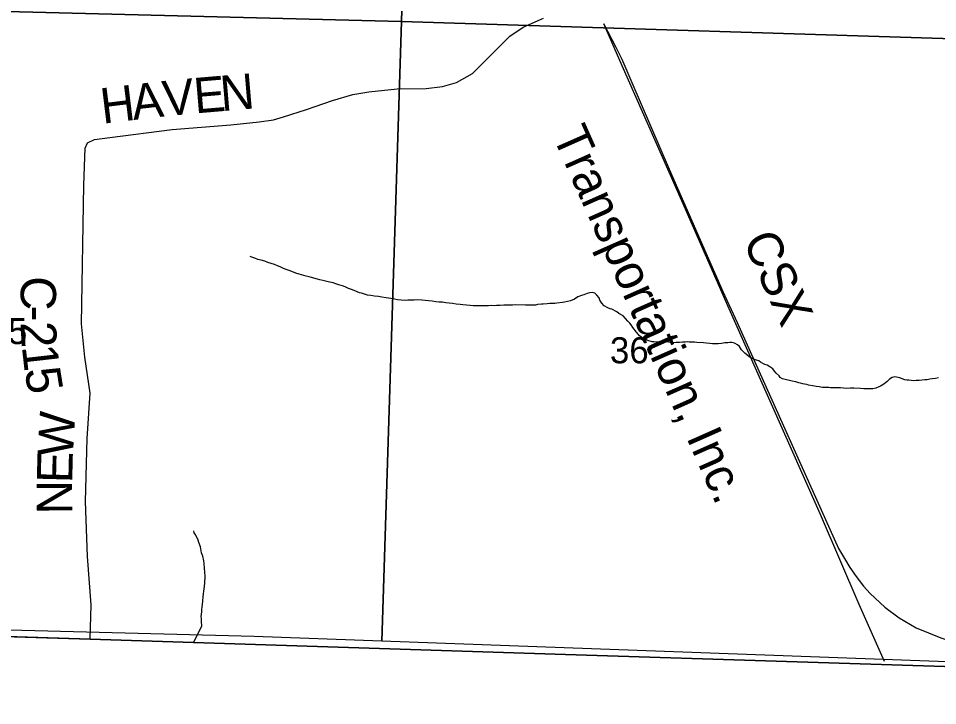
# Model space of a CAD drawing. Extents: x 1310247 to 1552180, y 377264 to 706493.
# Drawn here: x 1336785 to 1344576, y 482438 to 488266 of the extents above; entities that cross this region are included whole.
import ezdxf

# ---------------------------------------------------------------- set-up
doc = ezdxf.new("R2010")
doc.units = 0
for name, color, linetype in [('GM_X_Adjacent_County', 7, 'Continuous'), ('GM_X_County', 7, 'Continuous'), ('GM_X_County_Road', 7, 'Continuous'), ('GM_X_County_Road_Text', 7, 'Continuous'), ('GM_X_Minor_River', 7, 'Continuous'), ('GM_X_Rail_Line', 7, 'Continuous'), ('GM_X_Rail_Line_Text', 7, 'Continuous'), ('GM_X_Section', 7, 'Continuous'), ('GM_X_Section_Text', 7, 'Continuous'), ('GM_X_Township', 7, 'Continuous'), ('GM_X_Township_Road', 7, 'Continuous'), ('GM_X_Township_ROW', 7, 'Continuous')]:
    doc.layers.add(name, color=color, linetype=linetype)

msp = doc.modelspace()

# ---------------------------------------------------------------- linework, layer by layer
at = {"layer": 'GM_X_Adjacent_County'}
msp.add_lwpolyline([(1335615.4, 483057.9), (1337392.4, 483001.2), (1341421.2, 482872.6), (1343385.6, 482810), (1345080.8, 482756.3), (1349376.6, 482686.8), (1357546.2, 482495.4), (1359971.6, 482438.4), (1361757.2, 482459.8), (1362476.5, 482468.4), (1363129.5, 483731.4), (1363500.1, 484234.6), (1365025, 484671.6), (1365533.9, 484942.2), (1365647.9, 484931.8), (1366607, 484844.3), (1367312.1, 484779.9), (1369137.5, 484590.3)], dxfattribs=at)
at = {"layer": 'GM_X_County'}
msp.add_lwpolyline([(1369137.5, 484590.3), (1367312.1, 484779.9), (1366607, 484844.3), (1365647.9, 484931.8), (1365533.9, 484942.2), (1365025, 484671.6), (1363500.1, 484234.6), (1363129.5, 483731.4), (1362476.5, 482468.4), (1361757.2, 482459.8), (1359971.6, 482438.4), (1357546.2, 482495.4), (1349376.6, 482686.8), (1345080.8, 482756.3), (1343385.6, 482810), (1341421.2, 482872.6), (1337392.4, 483001.2), (1335615.4, 483057.9)], dxfattribs=at)
at = {"layer": 'GM_X_County_Road'}
msp.add_lwpolyline([(1337392.4, 483001.2), (1337401.4, 483291.7), (1337371.3, 483702.2), (1337354.1, 484168.6), (1337369.1, 484703.7), (1337392.8, 485088.4), (1337347.7, 485393.6), (1337319.7, 485675.1), (1337339.1, 486850.6), (1337349.8, 487164.8), (1337369.7, 487210.5), (1337429.5, 487239.5), (1337560.7, 487254.5), (1338089.8, 487323.4), (1338586.5, 487363.3), (1338826.5, 487388.2), (1338947.8, 487405.7), (1339032.5, 487430.6), (1339227.7, 487492.9), (1339447, 487570.1), (1339620.5, 487619.1), (1339754.3, 487643.2), (1339996, 487667.3), (1340240.2, 487671.4), (1340379.7, 487688), (1340499.3, 487722.9), (1340635.4, 487797.4), (1340951.4, 488113.6), (1341064, 488190.7), (1341236, 488267.8)], dxfattribs=at)
at = {"layer": 'GM_X_Minor_River'}
for points in [[(1341084.6, 485833.4), (1340994.4, 485836.1), (1340974.3, 485834.7), (1340952.2, 485835.4), (1340928.1, 485834.1), (1340900, 485832.9), (1340867.8, 485831.9), (1340837.7, 485830.8), (1340817.6, 485829.4), (1340795.5, 485830), (1340769.4, 485828.8), (1340735.3, 485827.8), (1340691.1, 485827.1), (1340640.9, 485828.6), (1340614.9, 485831.4), (1340582.9, 485834.4), (1340552.9, 485837.3), (1340528.9, 485840), (1340494.9, 485843), (1340464.9, 485847.9), (1340436.9, 485850.8), (1340406.9, 485853.7), (1340378.9, 485858.5), (1340350.8, 485859.4), (1340322.8, 485862.2), (1340292.8, 485867.1), (1340260.8, 485870.1), (1340232.9, 485874.9), (1340204.8, 485877.8), (1340170.8, 485878.8), (1340138.6, 485877.8), (1340110.5, 485876.6), (1340086.4, 485875.3), (1340070.3, 485873.8), (1340030.2, 485875), (1339998.2, 485880), (1339972.2, 485884.7), (1339942.3, 485889.6), (1339902.3, 485894.8), (1339866.4, 485901.9), (1339838.4, 485906.8), (1339802.4, 485909.9), (1339772.4, 485914.8), (1339744.4, 485919.6), (1339718.5, 485926.4), (1339692.7, 485935.2), (1339676.8, 485939.7), (1339656.9, 485946.3), (1339631.1, 485957.1), (1339607.3, 485967.9), (1339583.5, 485976.6), (1339561.7, 485985.3), (1339541.9, 485993.9), (1339520, 486000.6), (1339502.1, 486007.1), (1339474.3, 486016), (1339452.4, 486022.7), (1339410.5, 486031.9), (1339388.6, 486038.6), (1339364.7, 486043.3), (1339338.8, 486050.1), (1339320.8, 486054.7), (1339269, 486068.3), (1339249.1, 486072.9), (1339225.2, 486079.6), (1339203.3, 486086.3), (1339185.4, 486090.8), (1339163.5, 486097.5), (1339137.7, 486106.3), (1339090, 486123.8), (1339064.2, 486132.6), (1339046.3, 486139.1), (1339026.5, 486147.7), (1339004.7, 486158.4), (1338980.9, 486167.2), (1338957.1, 486177.9), (1338927.2, 486186.8), (1338899.4, 486195.7), (1338873.6, 486206.5), (1338843.8, 486215.4), (1338815.9, 486222.2), (1338790.1, 486233), (1338764.3, 486241.8), (1338748.3, 486246.3)], [(1343467.6, 485160.4), (1343447.6, 485163), (1343433.7, 485167.4), (1343413.7, 485172), (1343399.8, 485176.5), (1343373.9, 485183.3), (1343344, 485190.2), (1343322.1, 485194.8), (1343308.1, 485197.3), (1343260.3, 485210.7), (1343242.5, 485219.3), (1343232.9, 485233.6), (1343207.5, 485256.4), (1343193.9, 485274.9), (1343178.4, 485293.4), (1343154.8, 485310.2), (1343131.2, 485324.9), (1343111.3, 485331.5), (1343093.5, 485340.1), (1343075.7, 485350.6), (1343059.9, 485361.1), (1343040.1, 485367.8), (1343018.2, 485376.4), (1342978.6, 485395.7), (1342959.1, 485412.3), (1342943.4, 485426.8), (1342914.2, 485455.8), (1342896.9, 485482.4), (1342879.2, 485497), (1342861.5, 485509.5), (1342847.6, 485515.9), (1342831.7, 485518.4), (1342815.6, 485516.9), (1342797.5, 485515.4), (1342773.3, 485514.1), (1342745.1, 485509), (1342716.9, 485505.8), (1342668.8, 485507.2), (1342644.8, 485510), (1342618.7, 485510.7), (1342592.8, 485515.5), (1342534.6, 485517.3), (1342514.6, 485519.9), (1342486.5, 485520.7), (1342470.5, 485521.2), (1342454.4, 485521.7), (1342436.3, 485520.2), (1342414.3, 485520.9), (1342388.1, 485517.6), (1342360, 485516.5), (1342333.8, 485515.2), (1342293.9, 485520.5), (1342241.7, 485522), (1342213.6, 485520.8), (1342171.5, 485522.1), (1342157.4, 485522.5), (1342119.7, 485535.7), (1342097.9, 485544.4), (1342068.2, 485559.3), (1342050.5, 485573.9), (1342036.9, 485588.3), (1342023.3, 485604.8), (1341992.4, 485645.8), (1341978.9, 485666.3), (1341967.3, 485680.7), (1341951.7, 485697.2), (1341930.4, 485721.9), (1341910.9, 485742.5), (1341875.4, 485763.6), (1341857.7, 485776.2), (1341816.2, 485799.5), (1341800.2, 485802), (1341780.4, 485810.6), (1341750.8, 485827.6), (1341729.3, 485850.3), (1341714, 485876.8), (1341706.6, 485895.1), (1341687.1, 485917.7), (1341669.6, 485936.3), (1341651.7, 485942.8), (1341627.5, 485937.6), (1341605.3, 485932.2), (1341578.9, 485923), (1341556.6, 485915.6), (1341528.2, 485904.4), (1341497.5, 485885.3), (1341465, 485870.2), (1341414.5, 485859.7), (1341396.4, 485856.2), (1341348, 485849.6), (1341331.9, 485848.1), (1341307.8, 485846.8), (1341289.7, 485847.3), (1341265.6, 485846.1), (1341233.4, 485843), (1341219.3, 485841.4), (1341185.1, 485838.5), (1341169, 485834.9), (1341138.8, 485833.8), (1341116.8, 485834.5), (1341084.6, 485833.4)], [(1344583.1, 485217.4), (1344558.9, 485212.1), (1344530.7, 485208.9), (1344510.5, 485205.5), (1344488.3, 485202.1), (1344468.2, 485200.7), (1344446.1, 485199.4), (1344419.9, 485196.2), (1344395.8, 485194.9), (1344373.7, 485193.5), (1344351.7, 485196.2), (1344333.6, 485196.7), (1344315.7, 485199.3), (1344299.7, 485201.8), (1344275.8, 485210.5), (1344256, 485217.1), (1344242, 485221.5), (1344228.1, 485224), (1344212.1, 485226.5), (1344191.8, 485221), (1344169.3, 485205.6), (1344148.7, 485186.2), (1344120, 485165), (1344093.4, 485147.7), (1344077.1, 485140.2), (1344052.8, 485130.9), (1344026.5, 485125.7), (1343998.4, 485124.5), (1343950.3, 485125.9), (1343922.3, 485128.8), (1343866.1, 485130.5), (1343838, 485129.3), (1343807.9, 485128.2), (1343777.8, 485129.1), (1343751.8, 485131.9), (1343669.5, 485134.3), (1343653.5, 485134.8), (1343601.4, 485136.4), (1343587.4, 485138.8), (1343571.4, 485141.3), (1343547.4, 485144), (1343533.4, 485146.4), (1343517.5, 485150.9), (1343481.5, 485156), (1343467.6, 485160.4)], [(1338270.2, 482974), (1338339.2, 483113), (1338338.4, 483155.1), (1338337, 483177.2), (1338335.5, 483193.3), (1338338.7, 483233.3), (1338341.3, 483255.3), (1338341.8, 483273.4), (1338347.3, 483325.4), (1338352.4, 483363.3), (1338353, 483383.4), (1338357.8, 483411.3), (1338360.3, 483427.3), (1338365.8, 483477.3), (1338367.5, 483537.4), (1338363.4, 483603.7), (1338358.5, 483644), (1338357.1, 483666.1), (1338348.2, 483704.5), (1338337, 483734.9), (1338328.5, 483785.3), (1338313.5, 483821.9), (1338308, 483842.1), (1338289.2, 483884.8), (1338275.7, 483903.3), (1338272.1, 483919.4)]]:
    msp.add_lwpolyline(points, dxfattribs=at)
at = {"layer": 'GM_X_Rail_Line'}
for points in [[(1341745.7, 488221.3), (1341900.4, 487866.9), (1342404.5, 486721.4), (1342806.8, 485805.3), (1343579.8, 484062.1), (1343908.3, 483297.4), (1344123.1, 482815.2)], [(1341745.7, 488221.3), (1341849.5, 488020.6), (1341899.4, 487920.7), (1341983.9, 487721.9), (1342299.8, 486988.3), (1342756.9, 485951.2), (1342876, 485686.2), (1343737.1, 483771.9), (1343787.4, 483687), (1343833.4, 483610.6), (1343885, 483532.8), (1343948, 483452.1), (1344003.9, 483389.9), (1344128.4, 483273.1), (1344251.5, 483181.9), (1344394.3, 483098.2), (1344604.8, 483014.3), (1344868.1, 482926.1), (1345579.3, 482748.4)]]:
    msp.add_lwpolyline(points, dxfattribs=at)
at = {"layer": 'GM_X_Section'}
for points in [[(1340178.9, 493497.3), (1340031.4, 488240.2), (1334781.8, 488371.5), (1334950.2, 493664.4)], [(1345365.6, 493329.7), (1345354.9, 492967.9), (1345250.2, 488075.6), (1340031.4, 488240.2), (1340178.9, 493497.3)], [(1340031.4, 488240.2), (1339866, 482985), (1338783.1, 483024.8), (1334625.3, 483130.8), (1334781.8, 488371.5)], [(1345250.2, 488075.6), (1345239.9, 487653.8), (1345120, 482792), (1339866, 482985), (1340031.4, 488240.2)]]:
    msp.add_lwpolyline(points, close=True, dxfattribs=at)
at = {"layer": 'GM_X_Township'}
msp.add_lwpolyline([(1345401.6, 495914.5), (1345378.7, 495124), (1345377.9, 494889.2), (1345336, 493029), (1345335.6, 492669.6), (1345316, 491503.6), (1345319.9, 491149), (1345284.9, 490428.2), (1345283.4, 490354.8), (1345265.5, 489474.9), (1345248.7, 488680.9), (1345231, 487841.4), (1345158.6, 485409.4), (1345080.8, 482756.3), (1343385.6, 482810), (1341421.2, 482872.6), (1337392.4, 483001.2), (1335615.4, 483057.9)], dxfattribs=at)
at = {"layer": 'GM_X_Township_Road'}
msp.add_lwpolyline([(1335650.9, 483056.8), (1337392.4, 483001.2)], dxfattribs=at)
at = {"layer": 'GM_X_Township_ROW'}
msp.add_lwpolyline([(1337392.4, 483001.2), (1341421.2, 482872.6), (1343385.6, 482810), (1345080.8, 482756.3)], dxfattribs=at)

# ---------------------------------------------------------------- texts
at = {"layer": 'GM_X_County_Road_Text'}
for s, rotation, p in [('V', 5.53285, (1338021.3, 487434.1)), ('E', 4.82059, (1338283.1, 487459.5)), ('N', 4.85784, (1338506.9, 487478.4)), ('H', 6.96207, (1337499, 487371.7)), ('A', 6.66488, (1337760.6, 487403.7)), ('C', 268.84073, (1336807.4, 486082.4)), ('-', 269.86624, (1336802.3, 485830.1)), ('2', 273.02097, (1336802.5, 485688.9)), ('1', 276.50645, (1336813.9, 485484.5)), ('5', 279.0579, (1336836.8, 485286.4)), ('W', 86.72248, (1337246.2, 484544.2)), ('E', 88.577, (1337240.7, 484322.4)), ('N', 90.16849, (1337241.5, 484060.6))]:
    msp.add_text(s, height=300, rotation=rotation, dxfattribs=at).set_placement(p)
at = {"layer": 'GM_X_Rail_Line_Text'}
for s, rotation, p in [('Transportation, Inc.', 293.91489, (1341307.8, 487274.8)), ('CSX', 294.22929, (1342921.4, 486382.7))]:
    msp.add_text(s, height=299, rotation=rotation, dxfattribs=at).set_placement(p)
at = {"layer": 'GM_X_Section_Text'}
for s, p in [('35', (1336532.1, 485503.7)), ('36', (1341798.9, 485340.9))]:
    msp.add_text(s, height=221, rotation=0.00001, dxfattribs=at).set_placement(p)

doc.saveas('drawing.dxf')
